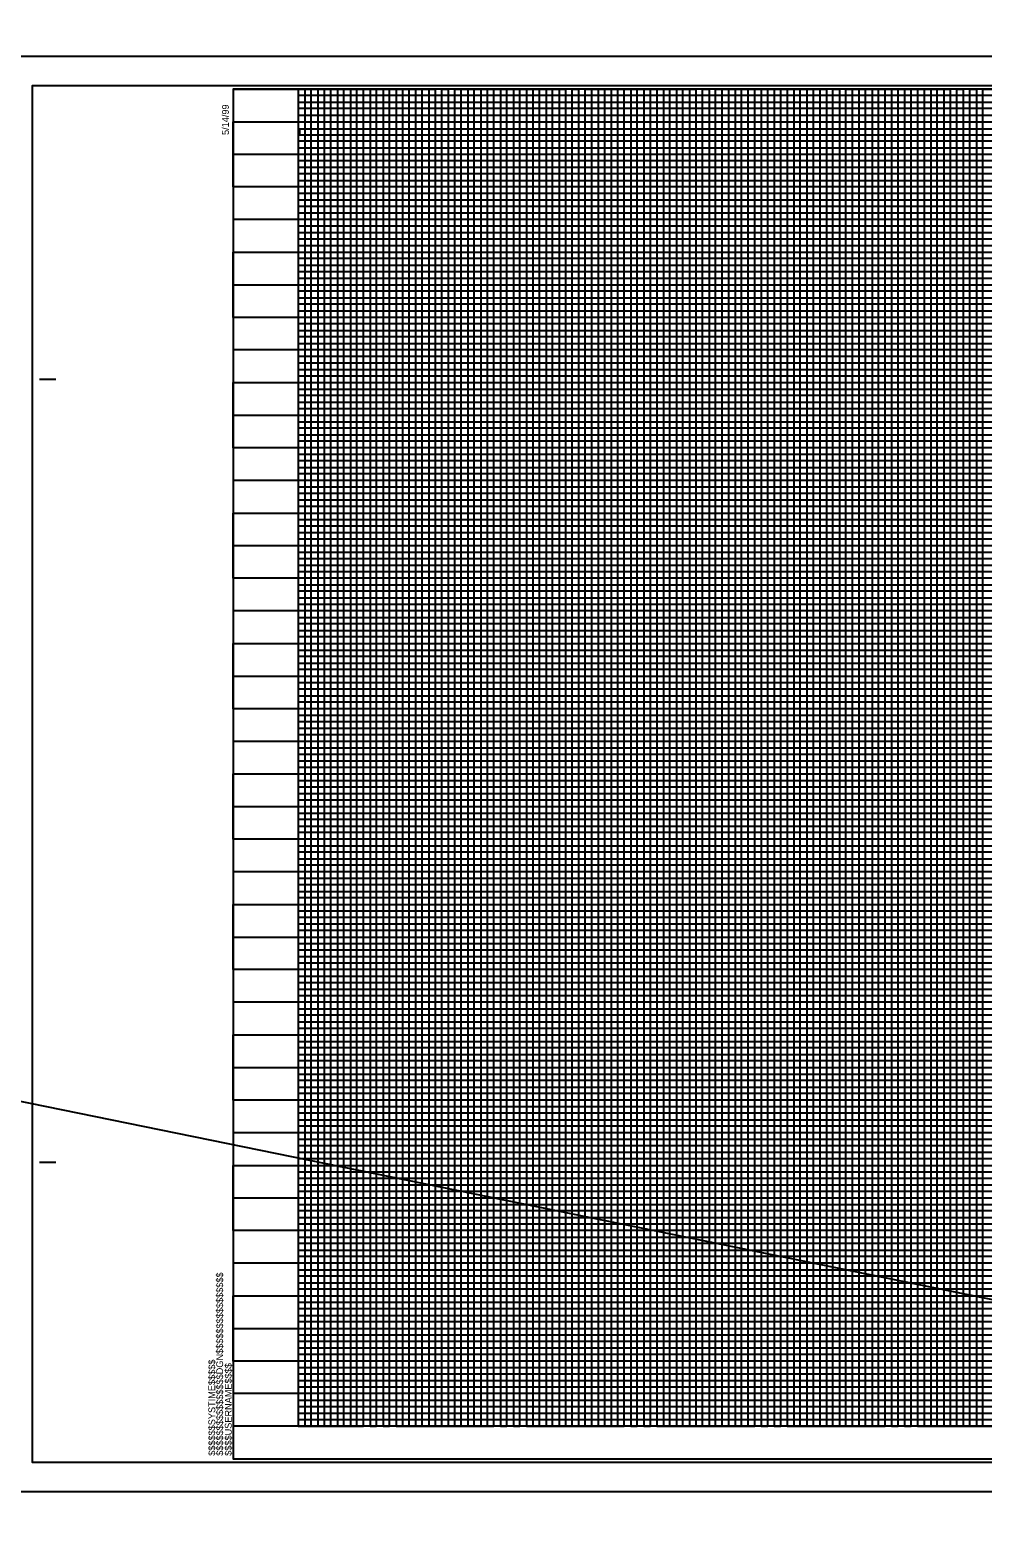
# Model space of a CAD drawing. Extents: x 2345490 to 2436403, y 465165 to 573888.
# Drawn here: x 2381561 to 2382292, y 553101 to 554257 of the extents above; entities that cross this region are included whole.
import ezdxf

# ---------------------------------------------------------------- set-up
doc = ezdxf.new("R2010")
doc.units = 0
for name, color, linetype in [('Old_Level_18', 7, 'Continuous'), ('Old_Level_40', 7, 'Continuous'), ('Old_Level_41', 7, 'Continuous'), ('Old_Level_42', 7, 'Continuous'), ('Old_Level_43', 7, 'Continuous'), ('Old_Level_50', 7, 'Continuous'), ('Old_Level_51', 7, 'Continuous'), ('Old_Level_52', 7, 'Continuous'), ('Old_Level_62', 7, 'Continuous')]:
    doc.layers.add(name, color=color, linetype=linetype)

msp = doc.modelspace()

# ---------------------------------------------------------------- linework, layer by layer
at = {"layer": 'Old_Level_18'}
msp.add_line((2381716.79875, 553161.782), (2381716.79875, 553161.782), dxfattribs=at)
msp.add_line((2381716.79875, 553161.782), (2381716.79875, 553161.782), dxfattribs=at)
msp.add_lwpolyline([(2383216.79875, 554211.782), (2381716.79875, 554211.782), (2381716.79875, 553161.782), (2383216.79875, 553161.782)], close=True, dxfattribs=at)
at = {"layer": 'Old_Level_40'}
msp.add_line((2381716.79875, 553161.782), (2381716.79875, 553161.782), dxfattribs=at)
msp.add_line((2381716.79875, 553161.782), (2381716.79875, 553161.782), dxfattribs=at)
msp.add_line((2381716.79875, 553161.782), (2381716.79875, 553161.782), dxfattribs=at)
msp.add_line((2381716.79875, 553161.782), (2381716.79875, 553161.782), dxfattribs=at)
at = {"layer": 'Old_Level_41'}
for p, q in [((2381568.29875, 553989.282), (2381580.79875, 553989.282)), ((2381568.29875, 553389.282), (2381580.79875, 553389.282)), ((2383216.79875, 553186.782), (2381716.79875, 553186.782))]:
    msp.add_line(p, q, dxfattribs=at)
for points in [[(2381716.79875, 554211.782), (2381766.79875, 554211.782), (2381766.79875, 553186.782), (2381816.79875, 553186.782), (2381816.79875, 554211.782), (2381866.79875, 554211.782), (2381866.79875, 553186.782), (2381916.79875, 553186.782), (2381916.79875, 554211.782), (2381966.79875, 554211.782), (2381966.79875, 553186.782), (2382016.79875, 553186.782), (2382016.79875, 554211.782), (2382066.79875, 554211.782), (2382066.79875, 553186.782), (2382116.79875, 553186.782), (2382116.79875, 554211.782), (2382166.79875, 554211.782), (2382166.79875, 553186.782), (2382216.79875, 553186.782), (2382216.79875, 554211.782), (2382266.79875, 554211.782), (2382266.79875, 553186.782), (2382316.79875, 553186.782)], [(2381791.79875, 553186.782), (2381791.79875, 554211.782), (2381841.79875, 554211.782), (2381841.79875, 553186.782), (2381891.79875, 553186.782), (2381891.79875, 554211.782), (2381941.79875, 554211.782), (2381941.79875, 553186.782), (2381991.79875, 553186.782), (2381991.79875, 554211.782), (2382041.79875, 554211.782), (2382041.79875, 553186.782), (2382091.79875, 553186.782), (2382091.79875, 554211.782), (2382141.79875, 554211.782), (2382141.79875, 553186.782), (2382191.79875, 553186.782), (2382191.79875, 554211.782), (2382241.79875, 554211.782), (2382241.79875, 553186.782), (2382291.79875, 553186.782), (2382291.79875, 554211.782), (2382341.79875, 554211.782)], [(2381716.79875, 554161.782), (2383016.74875, 554161.782)], [(2383016.74875, 554111.782), (2381716.79875, 554111.782), (2381716.79875, 554061.732), (2383216.79875, 554061.732)], [(2383216.79875, 554036.782), (2381716.79875, 554036.782), (2381716.79875, 554086.782), (2383016.74875, 554086.782)], [(2383216.79875, 554011.782), (2381716.79875, 554011.782), (2381716.79875, 553961.782), (2383216.79875, 553961.782)], [(2383216.79875, 553936.782), (2381716.79875, 553936.782), (2381716.79875, 553986.782), (2383216.79875, 553986.782)], [(2383216.79875, 553911.782), (2381716.79875, 553911.782), (2381716.79875, 553861.782), (2383216.79875, 553861.782)], [(2383216.79875, 553811.782), (2381716.79875, 553811.782), (2381716.79875, 553761.782), (2383216.79875, 553761.782)], [(2383216.79875, 553711.782), (2381716.79875, 553711.782), (2381716.79875, 553661.782), (2383216.79875, 553661.782)], [(2383216.79875, 553611.782), (2381716.79875, 553611.782), (2381716.79875, 553561.782), (2383216.79875, 553561.782)], [(2383216.79875, 553536.782), (2381716.79875, 553536.782), (2381716.79875, 553586.782), (2383216.79875, 553586.782)], [(2383216.79875, 553511.782), (2381716.79875, 553511.782), (2381716.79875, 553461.782), (2383216.79875, 553461.782)], [(2383216.79875, 553436.782), (2381716.79875, 553436.782), (2381716.79875, 553486.782), (2383216.79875, 553486.782)], [(2383216.79875, 553411.782), (2381716.79875, 553411.782), (2381716.79875, 553361.782), (2383216.79875, 553361.782)], [(2383216.79875, 553311.782), (2381716.79875, 553311.782), (2381716.79875, 553261.782), (2383216.79875, 553261.782)], [(2383216.79875, 553236.782), (2381716.79875, 553236.782), (2381716.79875, 553286.782), (2383216.79875, 553286.782)], [(2383216.79875, 553211.782), (2381716.79875, 553211.782)], [(2381754.29875, 553161.782), (2381754.29875, 553161.782)]]:
    msp.add_lwpolyline(points, dxfattribs=at)
at = {"layer": 'Old_Level_42'}
for points in [[(2383016.74875, 554136.782), (2381716.89875, 554136.782), (2381716.89875, 554186.732), (2383016.74875, 554186.732)], [(2383216.79875, 553836.782), (2381716.79875, 553836.782), (2381716.79875, 553886.782), (2383216.79875, 553886.782)], [(2383216.79875, 553736.782), (2381716.79875, 553736.782), (2381716.79875, 553786.782), (2383216.79875, 553786.782)], [(2383216.79875, 553636.782), (2381716.79875, 553636.782), (2381716.79875, 553686.782), (2383216.79875, 553686.782)], [(2383216.79875, 553336.782), (2381716.79875, 553336.782), (2381716.79875, 553386.782), (2383216.79875, 553386.782)]]:
    msp.add_lwpolyline(points, dxfattribs=at)
at = {"layer": 'Old_Level_43'}
for p, q in [((2383166.79875, 554031.782), (2381766.79875, 554031.782)), ((2381766.79875, 554031.782), (2381766.79875, 554026.782)), ((2381766.79875, 554026.782), (2383166.79875, 554026.782)), ((2383166.79875, 554006.782), (2381766.79875, 554006.782))]:
    msp.add_line(p, q, dxfattribs=at)
for points in [[(2381771.79875, 554211.782), (2381776.79875, 554211.782), (2381781.79875, 554211.782), (2381786.79875, 554211.782), (2381796.79875, 554211.782), (2381763.74875, 554211.782), (2381768.74875, 554211.782), (2381726.79875, 554211.782), (2381731.79875, 554211.782), (2381736.79875, 554211.782), (2381746.79875, 554211.782), (2381751.79875, 554211.782), (2381756.79875, 554211.782), (2381761.79875, 554211.782), (2381771.79875, 554211.782), (2381771.79875, 553186.782), (2381776.79875, 553186.782), (2381776.79875, 554211.782), (2381781.79875, 554211.782), (2381781.79875, 553186.782), (2381786.79875, 553186.782), (2381786.79875, 554211.782), (2381796.79875, 554211.782), (2381796.79875, 553186.782), (2381801.79875, 553186.782), (2381801.79875, 554211.782), (2381806.79875, 554211.782), (2381806.79875, 553186.782), (2381811.79875, 553186.782), (2381811.79875, 554211.782), (2381821.79875, 554211.782), (2381821.79875, 553186.782), (2381826.79875, 553186.782), (2381826.79875, 554211.782), (2381831.79875, 554211.782), (2381831.79875, 553186.782), (2381836.79875, 553186.782), (2381836.79875, 554211.782), (2381846.79875, 554211.782), (2381846.79875, 553186.782), (2381851.79875, 553186.782), (2381851.79875, 554211.782), (2381856.79875, 554211.782), (2381856.79875, 553186.782), (2381861.79875, 553186.782), (2381861.79875, 554211.782), (2381871.79875, 554211.782), (2381871.79875, 553186.782), (2381876.79875, 553186.782), (2381876.79875, 554211.782), (2381881.79875, 554211.782), (2381881.79875, 553186.782), (2381886.79875, 553186.782), (2381886.79875, 554211.782), (2381896.79875, 554211.782), (2381896.79875, 553186.782), (2381901.79875, 553186.782), (2381901.79875, 554211.782), (2381906.79875, 554211.782), (2381906.79875, 553186.782), (2381911.79875, 553186.782), (2381911.79875, 554211.782), (2381921.79875, 554211.782), (2381921.79875, 553186.782), (2381926.79875, 553186.782), (2381926.79875, 554211.782), (2381931.79875, 554211.782), (2381931.79875, 553186.782)], [(2383016.74875, 554206.782), (2381766.79875, 554206.782), (2381766.79875, 554201.782), (2383016.74875, 554201.782)], [(2381931.79875, 553186.782), (2381936.79875, 553186.782), (2381936.79875, 554211.782), (2381946.79875, 554211.782), (2381946.79875, 553186.782), (2381951.79875, 553186.782), (2381951.79875, 554211.782), (2381956.79875, 554211.782), (2381956.79875, 553186.782), (2381961.79875, 553186.782), (2381961.79875, 554211.782), (2381971.79875, 554211.782), (2381971.79875, 553186.782), (2381976.79875, 553186.782), (2381976.79875, 554211.782), (2381976.79875, 554211.782), (2381981.79875, 554211.782), (2381981.79875, 553186.782), (2381986.79875, 553186.782), (2381986.79875, 554211.782), (2381996.79875, 554211.782), (2381996.79875, 553186.782), (2382001.79875, 553186.782), (2382001.79875, 554211.782), (2382006.79875, 554211.782), (2382006.79875, 553186.782), (2382011.79875, 553186.782), (2382011.79875, 554211.782), (2382021.79875, 554211.782), (2382021.79875, 553186.782), (2382026.79875, 553186.782), (2382026.79875, 554211.782), (2382031.79875, 554211.782), (2382031.79875, 553186.782), (2382036.79875, 553186.782), (2382036.79875, 554211.782), (2382046.79875, 554211.782), (2382046.79875, 553186.782), (2382051.79875, 553186.782), (2382051.79875, 554211.782), (2382056.79875, 554211.782), (2382056.79875, 553186.782), (2382061.79875, 553186.782), (2382061.79875, 554211.782), (2382071.79875, 554211.782), (2382071.79875, 553186.782), (2382076.79875, 553186.782), (2382076.79875, 554211.782), (2382081.79875, 554211.782), (2382081.79875, 553186.782), (2382086.79875, 553186.782), (2382086.79875, 554211.782), (2382096.79875, 554211.782), (2382096.79875, 553186.782), (2382111.79875, 553186.782), (2382111.79875, 554211.782), (2382121.79875, 554211.782), (2382121.79875, 553186.782), (2382126.79875, 553186.782), (2382126.79875, 554211.782), (2382131.79875, 554211.782), (2382131.79875, 553186.782), (2382136.79875, 553186.782), (2382136.79875, 554211.782), (2382146.79875, 554211.782), (2382146.79875, 553186.782), (2382151.79875, 553186.782), (2382151.79875, 554211.782), (2382156.79875, 554211.782), (2382156.79875, 553186.782), (2382161.79875, 553186.782), (2382161.79875, 554211.782), (2382171.79875, 554211.782), (2382171.79875, 553186.782), (2382176.79875, 553186.782), (2382176.79875, 554211.782), (2382181.79875, 554211.782), (2382181.79875, 553186.782), (2382186.79875, 553186.782), (2382186.79875, 554211.782), (2382196.79875, 554211.782), (2382196.79875, 553186.782), (2382201.79875, 553186.782), (2382201.79875, 554211.782), (2382206.79875, 554211.782), (2382206.79875, 553186.782), (2382211.79875, 553186.782), (2382211.79875, 554211.782), (2382221.79875, 554211.782), (2382221.79875, 553186.782), (2382226.79875, 553186.782), (2382226.79875, 554211.782), (2382231.79875, 554211.782), (2382231.79875, 553186.782), (2382236.79875, 553186.782), (2382236.79875, 554211.782), (2382246.79875, 554211.782), (2382246.79875, 553186.782)], [(2382101.79875, 554211.782), (2382101.79875, 553186.782), (2382106.79875, 553186.782), (2382106.79875, 554211.782)], [(2382101.79875, 554211.182), (2382101.79875, 553186.782), (2382106.79875, 553186.782), (2382106.79875, 554211.182)], [(2382251.79875, 554211.782), (2382251.79875, 553186.782), (2382256.79875, 553186.782), (2382256.79875, 554211.782), (2382261.79875, 554211.782), (2382261.79875, 553186.782), (2382271.79875, 553186.782), (2382271.79875, 554211.782), (2382276.79875, 554211.782), (2382276.79875, 553186.782), (2382281.79875, 553186.782), (2382281.79875, 554211.782), (2382286.79875, 554211.782), (2382286.79875, 553186.782)], [(2383016.74875, 554196.782), (2381766.79875, 554196.782), (2381766.79875, 554191.782), (2383016.74875, 554191.782)], [(2383016.74875, 554181.032), (2381767.79875, 554181.032), (2381767.79875, 554176.782), (2383016.74875, 554176.782)], [(2383016.74875, 554171.782), (2381766.79875, 554171.782), (2381766.79875, 554166.782), (2383016.74875, 554166.782)], [(2383016.74875, 554156.782), (2381766.79875, 554156.782), (2381766.79875, 554151.782), (2383016.74875, 554151.782)], [(2383016.74875, 554146.782), (2381766.79875, 554146.782), (2381766.79875, 554141.782), (2383016.74875, 554141.782)], [(2383016.74875, 554131.782), (2381766.79875, 554131.782), (2381766.79875, 554126.782), (2383016.74875, 554126.782)], [(2383016.74875, 554121.782), (2381766.79875, 554121.782), (2381766.79875, 554116.782), (2383016.74875, 554116.782)], [(2383016.74875, 554106.782), (2381766.79875, 554106.782), (2381766.79875, 554101.782), (2383016.74875, 554101.782)], [(2383016.74875, 554096.782), (2381766.79875, 554096.782), (2381766.79875, 554091.782), (2383016.74875, 554091.782)], [(2383016.74875, 554081.782), (2381766.79875, 554081.782), (2381766.79875, 554076.782), (2383016.74875, 554076.782)], [(2383166.79875, 554071.782), (2381766.79875, 554071.782), (2381766.79875, 554071.782), (2381766.79875, 554051.782), (2383166.79875, 554051.782)], [(2381766.79875, 554066.782), (2383166.79875, 554066.782)], [(2383166.79875, 554056.782), (2381766.79875, 554056.782)], [(2383166.79875, 554046.782), (2381766.79875, 554046.782), (2381766.79875, 554041.782), (2383166.79875, 554041.782)], [(2383166.79875, 554021.782), (2381766.79875, 554021.782), (2381766.79875, 554016.782), (2383166.79875, 554016.782)], [(2383166.79875, 554001.782), (2381766.79875, 554001.782), (2381766.79875, 553996.782), (2383166.79875, 553996.782)], [(2383166.79875, 553991.782), (2381766.79875, 553991.782)], [(2381766.79875, 553981.782), (2383166.79875, 553981.782)], [(2383166.79875, 553976.782), (2381766.79875, 553976.782), (2381766.79875, 553971.782), (2383166.79875, 553971.782)], [(2383166.79875, 553966.782), (2381766.79875, 553966.782), (2381766.79875, 553956.782), (2383166.79875, 553956.782)], [(2383166.79875, 553951.782), (2381766.79875, 553951.782), (2381766.79875, 553946.782), (2383166.79875, 553946.782)], [(2383166.79875, 553941.782), (2381766.79875, 553941.782), (2381766.79875, 553931.782), (2383166.79875, 553931.782)], [(2383166.79875, 553926.782), (2381766.79875, 553926.782), (2381766.79875, 553921.782), (2383166.79875, 553921.782)], [(2383166.79875, 553916.782), (2381766.79875, 553916.782), (2381766.79875, 553906.782), (2383166.79875, 553906.782)], [(2383166.79875, 553901.782), (2381766.79875, 553901.782), (2381766.79875, 553896.782), (2383166.79875, 553896.782)], [(2383166.79875, 553891.782), (2381766.79875, 553891.782), (2381766.79875, 553881.782), (2383166.79875, 553881.782)], [(2383166.79875, 553876.782), (2381766.79875, 553876.782), (2381766.79875, 553871.782), (2383166.79875, 553871.782)], [(2383166.79875, 553866.782), (2381766.79875, 553866.782), (2381766.79875, 553856.782), (2383166.79875, 553856.782)], [(2383166.79875, 553851.782), (2381766.79875, 553851.782), (2381766.79875, 553846.782), (2383166.79875, 553846.782)], [(2383166.79875, 553841.782), (2381766.79875, 553841.782), (2381766.79875, 553831.782), (2383166.79875, 553831.782)], [(2383166.79875, 553826.782), (2381766.79875, 553826.782), (2381766.79875, 553821.782), (2383166.79875, 553821.782)], [(2383166.79875, 553816.782), (2381766.79875, 553816.782), (2381766.79875, 553806.782), (2383166.79875, 553806.782)], [(2383166.79875, 553801.782), (2381766.79875, 553801.782), (2381766.79875, 553796.782), (2383166.79875, 553796.782)], [(2383166.79875, 553791.782), (2381766.79875, 553791.782), (2381766.79875, 553781.782), (2383166.79875, 553781.782)], [(2383166.79875, 553776.782), (2381766.79875, 553776.782), (2381766.79875, 553771.782), (2383166.79875, 553771.782)], [(2383166.79875, 553766.782), (2381766.79875, 553766.782), (2381766.79875, 553756.782), (2383166.79875, 553756.782)], [(2383166.79875, 553751.782), (2381766.79875, 553751.782), (2381766.79875, 553746.782), (2383166.79875, 553746.782)], [(2383166.79875, 553741.782), (2381766.79875, 553741.782), (2381766.79875, 553731.782), (2383166.79875, 553731.782)], [(2383166.79875, 553726.782), (2381766.79875, 553726.782), (2381766.79875, 553721.782), (2383166.79875, 553721.782)], [(2383166.79875, 553716.782), (2381766.79875, 553716.782), (2381766.79875, 553706.782), (2383166.79875, 553706.782)], [(2383166.79875, 553701.782), (2381766.79875, 553701.782), (2381766.79875, 553696.782), (2383166.79875, 553696.782)], [(2383166.79875, 553691.782), (2381766.79875, 553691.782)], [(2381766.79875, 553681.782), (2383166.79875, 553681.782)], [(2383166.79875, 553676.782), (2381766.79875, 553676.782), (2381766.79875, 553671.782), (2383166.79875, 553671.782)], [(2383166.79875, 553666.782), (2381766.79875, 553666.782), (2381766.79875, 553656.782), (2383166.79875, 553656.782)], [(2383166.79875, 553651.782), (2381766.79875, 553651.782), (2381766.79875, 553646.782), (2383166.79875, 553646.782)], [(2383166.79875, 553641.782), (2381766.79875, 553641.782), (2381766.79875, 553631.782), (2383166.79875, 553631.782)], [(2383166.79875, 553626.782), (2381766.79875, 553626.782), (2381766.79875, 553621.782), (2383166.79875, 553621.782)], [(2383166.79875, 553616.782), (2381766.79875, 553616.782), (2381766.79875, 553606.782), (2383166.79875, 553606.782)], [(2383166.79875, 553601.782), (2381766.79875, 553601.782), (2381766.79875, 553596.782), (2383166.79875, 553596.782)], [(2383166.79875, 553591.782), (2381766.79875, 553591.782), (2381766.79875, 553581.782), (2383166.79875, 553581.782)], [(2383166.79875, 553576.782), (2381766.79875, 553576.782), (2381766.79875, 553571.782), (2383166.79875, 553571.782)], [(2383166.79875, 553566.782), (2381766.79875, 553566.782), (2381766.79875, 553556.782), (2383166.79875, 553556.782)], [(2383166.79875, 553551.782), (2381766.79875, 553551.782), (2381766.79875, 553546.782), (2383166.79875, 553546.782)], [(2383166.79875, 553541.782), (2381766.79875, 553541.782), (2381766.79875, 553531.782), (2383166.79875, 553531.782)], [(2383166.79875, 553526.782), (2381766.79875, 553526.782), (2381766.79875, 553521.782), (2383166.79875, 553521.782)], [(2383166.79875, 553516.782), (2381766.79875, 553516.782), (2381766.79875, 553506.782), (2383166.79875, 553506.782)], [(2383166.79875, 553501.782), (2381766.79875, 553501.782), (2381766.79875, 553496.782), (2383166.79875, 553496.782)], [(2383166.79875, 553491.782), (2381766.79875, 553491.782), (2381766.79875, 553481.782), (2383166.79875, 553481.782)], [(2383166.79875, 553476.782), (2381766.79875, 553476.782), (2381766.79875, 553471.782), (2383166.79875, 553471.782)], [(2383166.79875, 553466.782), (2381766.79875, 553466.782), (2381766.79875, 553456.782), (2383166.79875, 553456.782)], [(2383166.79875, 553451.782), (2381766.79875, 553451.782), (2381766.79875, 553446.782), (2383166.79875, 553446.782)], [(2383166.79875, 553441.782), (2381766.79875, 553441.782), (2381766.79875, 553431.782), (2383166.79875, 553431.782)], [(2383166.79875, 553426.782), (2381766.79875, 553426.782), (2381766.79875, 553421.782), (2383166.79875, 553421.782)], [(2383166.79875, 553416.782), (2381766.79875, 553416.782), (2381766.79875, 553406.782), (2383166.79875, 553406.782)], [(2383166.79875, 553401.782), (2381766.79875, 553401.782), (2381766.79875, 553396.782), (2383166.79875, 553396.782)], [(2383166.79875, 553391.782), (2381766.79875, 553391.782)], [(2381766.79875, 553381.782), (2383166.79875, 553381.782)], [(2383166.79875, 553376.782), (2381766.79875, 553376.782), (2381766.79875, 553371.782), (2383166.79875, 553371.782)], [(2383166.79875, 553366.782), (2381766.79875, 553366.782)], [(2381766.79875, 553356.782), (2383166.79875, 553356.782)], [(2383166.79875, 553351.782), (2381766.79875, 553351.782), (2381766.79875, 553346.782), (2383166.79875, 553346.782)], [(2383166.79875, 553341.782), (2381766.79875, 553341.782), (2381766.79875, 553331.782), (2383166.79875, 553331.782)], [(2383166.79875, 553326.782), (2381766.79875, 553326.782), (2381766.79875, 553321.782), (2383166.79875, 553321.782)], [(2383166.79875, 553316.782), (2381766.79875, 553316.782), (2381766.79875, 553306.782), (2383166.79875, 553306.782)], [(2383166.79875, 553301.782), (2381766.79875, 553301.782), (2381766.79875, 553296.782), (2383166.79875, 553296.782)], [(2383166.79875, 553291.782), (2381766.79875, 553291.782), (2381766.79875, 553281.782), (2383166.79875, 553281.782)], [(2383166.79875, 553276.782), (2381766.79875, 553276.782), (2381766.79875, 553271.782), (2383166.79875, 553271.782)], [(2383166.79875, 553266.782), (2381766.79875, 553266.782), (2381766.79875, 553256.782), (2383166.79875, 553256.782)], [(2383166.79875, 553251.782), (2381766.79875, 553251.782), (2381766.79875, 553246.782), (2383166.79875, 553246.782)], [(2383166.79875, 553241.782), (2381766.79875, 553241.782), (2381766.79875, 553231.782), (2383166.79875, 553231.782)], [(2383166.79875, 553226.782), (2381766.79875, 553226.782), (2381766.79875, 553221.782), (2383166.79875, 553221.782)], [(2383166.79875, 553216.782), (2381766.79875, 553216.782), (2381766.79875, 553206.782), (2383166.79875, 553206.782)], [(2383166.79875, 553201.782), (2381766.79875, 553201.782), (2381766.79875, 553196.782), (2383166.79875, 553196.782)], [(2383166.79875, 553191.782), (2381766.79875, 553191.782)]]:
    msp.add_lwpolyline(points, dxfattribs=at)
at = {"layer": 'Old_Level_50'}
msp.add_lwpolyline([(2383229.29875, 554214.332), (2381562.79875, 554214.332), (2381562.79875, 553159.232), (2383229.29875, 553159.232)], close=True, dxfattribs=at)
at = {"layer": 'Old_Level_51'}
msp.add_lwpolyline([(2383233.79875, 554236.782), (2381549.79875, 554236.782), (2381549.79875, 553136.782), (2383233.79875, 553136.782)], close=True, dxfattribs=at)
at = {"layer": 'Old_Level_52'}
msp.add_line((2381562.79875, 553159.232), (2381562.79875, 553159.232), dxfattribs=at)
at = {"layer": 'Old_Level_62'}
msp.add_line((2409193.67257, 547800.0936), (2373316.48805, 555115.25837), dxfattribs=at)

# ---------------------------------------------------------------- texts
at = {"layer": 'Old_Level_41'}
for s, p in [('5/14/99', (2381713.54875, 554176.582)), ('$$$$$$$$$$$$$$$$DGN$$$$$$$$$$$$$$$$', (2381709.14875, 553164.1445)), ('$$$$$$SYSTIME$$$$$', (2381703.09875, 553164.1445)), ('$$$$USERNAME$$$$', (2381715.72375, 553164.157))]:
    msp.add_text(s, height=5.25, rotation=90, dxfattribs=at).set_placement(p)

doc.saveas('drawing.dxf')
